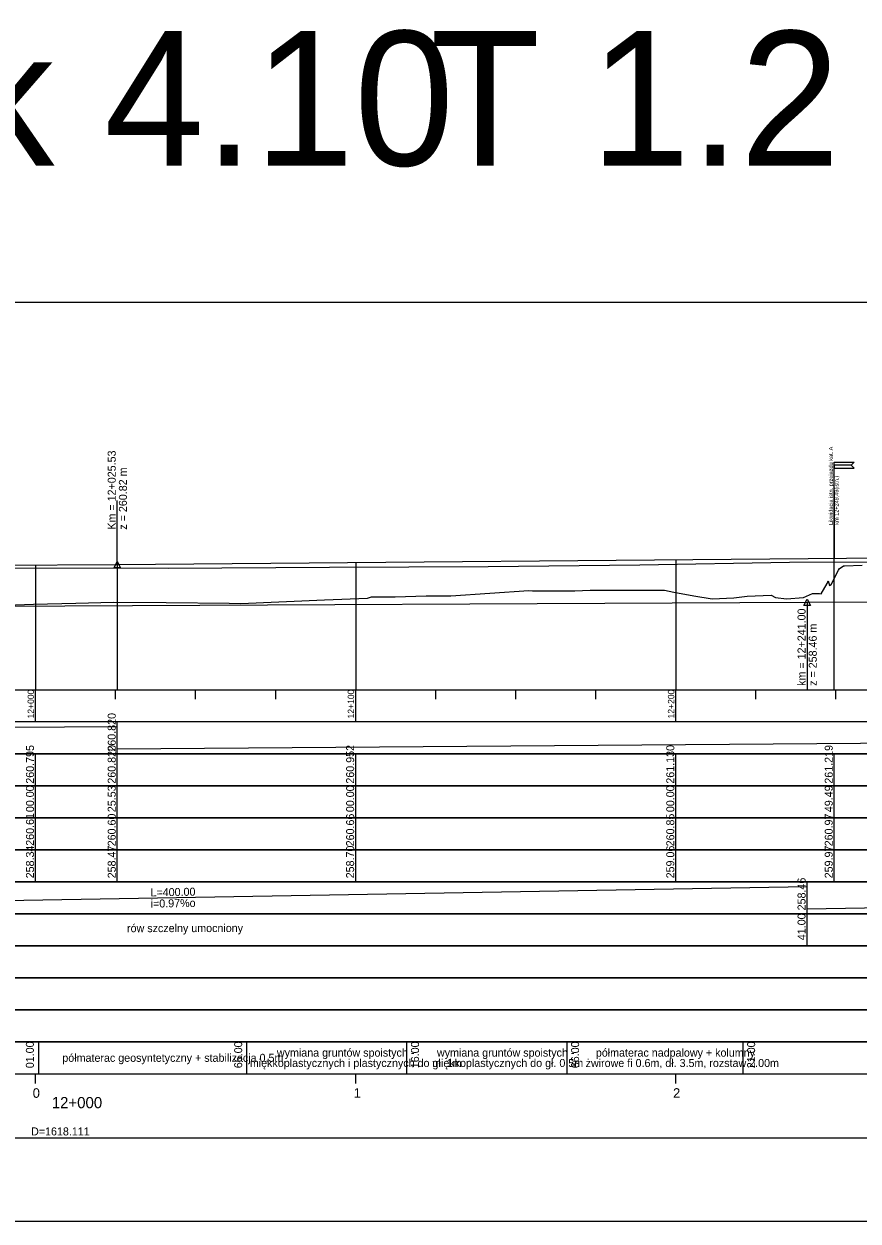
# Model space of a CAD drawing. Extents: x 6445630 to 6518227, y 5499240 to 5511716.
# Drawn here: x 6456627.6 to 6456888.1, y 5506751.3 to 5507125.3 of the extents above; entities that cross this region are included whole.
import ezdxf

# ---------------------------------------------------------------- set-up
doc = ezdxf.new("R2010")
doc.units = 0
for name, color, linetype in [('TOR_PROF-obiekty+opisy', 7, 'Continuous'), ('TOR_PROF-opisy pomocnicze', 7, 'Continuous'), ('TOR_PROF-rowy otwarte', 7, 'Continuous'), ('TOR_PROF-tabelka-geometria T1', 7, 'Continuous'), ('TOR_PROF-tabelka-kilometracja', 7, 'Continuous'), ('TOR_PROF-tabelka-odleglosci T1', 7, 'Continuous'), ('TOR_PROF-tabelka-pochylenia proj T1', 7, 'Continuous'), ('TOR_PROF-tabelka-rodzaj rowu T1', 7, 'Continuous'), ('TOR_PROF-tabelka-rowyT1', 7, 'Continuous'), ('TOR_PROF-tabelka-rurociagi T1', 7, 'Continuous'), ('TOR_PROF-tabelka-rzedne istn T1', 7, 'Continuous'), ('TOR_PROF-tabelka-rzedne proj T1', 7, 'Continuous'), ('TOR_PROF-tabelka-teren istniejacy T1', 7, 'Continuous'), ('TOR_PROF-tabelka-warstwa ochronna T1', 7, 'Continuous'), ('TOR_PROF-tor istniejacy T2', 7, 'Continuous'), ('TOR_PROF-tor projektowany', 7, 'Continuous'), ('TOR_PROF-uklad odniesienia', 7, 'Continuous'), ('TOR_PROF-warstwa ochronna', 7, 'Continuous'), ('TOR_RAMKI-dodatkowe3', 7, 'Continuous'), ('TOR_RAMKI-MASKA WYCIECIA', 7, 'Continuous')]:
    doc.layers.add(name, color=color, linetype=linetype)

msp = doc.modelspace()

# ---------------------------------------------------------------- linework, layer by layer
at = {"layer": 'TOR_PROF-obiekty+opisy'}
for p, q in [((6456880.61, 5506917.3), (6456880.61, 5506988.38)), ((6456880.61, 5506979.38), (6456880.61, 5506958.15))]:
    msp.add_line(p, q, dxfattribs=at)
for points in [[(6456886.86, 5506988.38), (6456885.93, 5506987.44), (6456880.61, 5506987.44), (6456880.61, 5506988.38), (6456886.86, 5506988.38)], [(6456886.86, 5506986.51), (6456885.93, 5506987.44), (6456880.61, 5506987.44), (6456880.61, 5506986.51), (6456886.86, 5506986.51)]]:
    msp.add_lwpolyline(points, dxfattribs=at)
at = {"layer": 'TOR_PROF-opisy pomocnicze'}
for p, q in [((6456656.74, 5506956.4), (6456656.74, 5506976.4)), ((6456656.74, 5506956.4), (6456656.74, 5506976.4)), ((6456872.21, 5506944.6), (6456872.21, 5506917.6))]:
    msp.add_line(p, q, dxfattribs=at)
for points in [[(6456656.74, 5506957.4), (6456657.74, 5506955.4), (6456655.74, 5506955.4)], [(6456656.74, 5506957.4), (6456657.74, 5506955.4), (6456655.74, 5506955.4)], [(6456872.21, 5506945.6), (6456873.21, 5506943.6), (6456871.21, 5506943.6)]]:
    msp.add_lwpolyline(points, close=True, dxfattribs=at)
at = {"layer": 'TOR_PROF-rowy otwarte'}
for p, q in [((6456872.21, 5506944.6), (6457272.21, 5506946.55)), ((6456472.21, 5506942.65), (6456872.21, 5506944.6))]:
    msp.add_line(p, q, dxfattribs=at)
msp.add_lwpolyline([(6456872.21, 5506944.6), (6456872.21, 5506922.3), (6456872.21, 5506917.3), (6456872.21, 5506917.3)], dxfattribs=at)
at = {"layer": 'TOR_PROF-tabelka-geometria T1'}
for points in [[(6452331.21, 5506777.3), (6459531.21, 5506777.3)], [(6452735.25, 5506777.3), (6458247.17, 5506777.3), (6458247.17, 5506779.97), (6458376.27, 5506779.97), (6458376.27, 5506777.3), (6458396.27, 5506777.3), (6458396.27, 5506774.64), (6458525.37, 5506774.64), (6458525.37, 5506777.3), (6458723.83, 5506777.3), (6458723.83, 5506777.3), (6458758.83, 5506774.64), (6458758.83, 5506774.64), (6458827.61, 5506774.64), (6458827.61, 5506774.64), (6458862.61, 5506777.3), (6458862.61, 5506777.3), (6458862.61, 5506777.3), (6458862.61, 5506777.3), (6458897.61, 5506779.97), (6458897.61, 5506779.97), (6458966.4, 5506779.97), (6458966.4, 5506779.97), (6459001.4, 5506777.3)]]:
    msp.add_lwpolyline(points, dxfattribs=at)
at = {"layer": 'TOR_PROF-tabelka-kilometracja'}
for points in [[(6456631.21, 5506794.3), (6456631.21, 5506797.3)], [(6456631.21, 5506794.3), (6456631.21, 5506797.3)], [(6456731.21, 5506794.3), (6456731.21, 5506797.3)], [(6456831.21, 5506794.3), (6456831.21, 5506797.3)]]:
    msp.add_lwpolyline(points, dxfattribs=at)
at = {"layer": 'TOR_PROF-tabelka-odleglosci T1'}
msp.add_lwpolyline([(6452331.21, 5506877.3), (6459531.21, 5506877.3), (6459531.21, 5506887.3), (6452331.21, 5506887.3)], close=True, dxfattribs=at)
for points in [[(6456631.21, 5506877.3), (6456631.21, 5506887.3)], [(6456656.74, 5506877.3), (6456656.74, 5506887.3)], [(6456731.21, 5506877.3), (6456731.21, 5506887.3)], [(6456831.21, 5506877.3), (6456831.21, 5506887.3)], [(6456880.7, 5506877.3), (6456880.7, 5506887.3)]]:
    msp.add_lwpolyline(points, dxfattribs=at)
at = {"layer": 'TOR_PROF-tabelka-pochylenia proj T1'}
msp.add_lwpolyline([(6452331.21, 5506897.3), (6459531.21, 5506897.3), (6459531.21, 5506907.3), (6452331.21, 5506907.3)], close=True, dxfattribs=at)
for points in [[(6455551.74, 5506898.8), (6456656.74, 5506905.8)], [(6456656.74, 5506897.3), (6456656.74, 5506907.3)], [(6456656.74, 5506898.8), (6457571.74, 5506905.8)]]:
    msp.add_lwpolyline(points, dxfattribs=at)
at = {"layer": 'TOR_PROF-tabelka-rodzaj rowu T1'}
for points in [[(6452331.21, 5506837.3), (6459531.21, 5506837.3), (6459531.21, 5506847.3), (6452331.21, 5506847.3)], [(6452331.21, 5506817.3), (6459531.21, 5506817.3), (6459531.21, 5506827.3), (6452331.21, 5506827.3)]]:
    msp.add_lwpolyline(points, close=True, dxfattribs=at)
msp.add_lwpolyline([(6456872.21, 5506837.3), (6456872.21, 5506847.3)], dxfattribs=at)
at = {"layer": 'TOR_PROF-tabelka-rowyT1'}
msp.add_lwpolyline([(6452331.21, 5506847.3), (6459531.21, 5506847.3), (6459531.21, 5506857.3), (6452331.21, 5506857.3)], close=True, dxfattribs=at)
for points in [[(6456472.21, 5506848.8), (6456872.21, 5506855.8)], [(6456872.21, 5506847.3), (6456872.21, 5506857.3)], [(6456872.21, 5506848.8), (6457272.21, 5506855.8)]]:
    msp.add_lwpolyline(points, dxfattribs=at)
at = {"layer": 'TOR_PROF-tabelka-rurociagi T1'}
msp.add_lwpolyline([(6452331.21, 5506827.3), (6459531.21, 5506827.3), (6459531.21, 5506837.3), (6452331.21, 5506837.3)], close=True, dxfattribs=at)
at = {"layer": 'TOR_PROF-tabelka-rzedne istn T1'}
msp.add_lwpolyline([(6452331.21, 5506867.3), (6459531.21, 5506867.3), (6459531.21, 5506877.3), (6452331.21, 5506877.3)], close=True, dxfattribs=at)
for points in [[(6456631.21, 5506867.3), (6456631.21, 5506877.3)], [(6456656.74, 5506867.3), (6456656.74, 5506877.3)], [(6456731.21, 5506867.3), (6456731.21, 5506877.3)], [(6456831.21, 5506867.3), (6456831.21, 5506877.3)], [(6456880.7, 5506867.3), (6456880.7, 5506877.3)], [(6456631.21, 5506857.3), (6456631.21, 5506867.3)], [(6456631.21, 5506857.3), (6456631.21, 5506867.3)], [(6456631.21, 5506857.3), (6456631.21, 5506867.3)], [(6456656.74, 5506857.3), (6456656.74, 5506867.3)], [(6456656.74, 5506857.3), (6456656.74, 5506867.3)], [(6456656.74, 5506857.3), (6456656.74, 5506867.3)], [(6456731.21, 5506857.3), (6456731.21, 5506867.3)], [(6456731.21, 5506857.3), (6456731.21, 5506867.3)], [(6456731.21, 5506857.3), (6456731.21, 5506867.3)], [(6456831.21, 5506857.3), (6456831.21, 5506867.3)], [(6456831.21, 5506857.3), (6456831.21, 5506867.3)], [(6456831.21, 5506857.3), (6456831.21, 5506867.3)], [(6456880.7, 5506857.3), (6456880.7, 5506867.3)], [(6456880.7, 5506857.3), (6456880.7, 5506867.3)], [(6456880.7, 5506857.3), (6456880.7, 5506867.3)]]:
    msp.add_lwpolyline(points, dxfattribs=at)
at = {"layer": 'TOR_PROF-tabelka-rzedne proj T1'}
msp.add_lwpolyline([(6452331.21, 5506887.3), (6459531.21, 5506887.3), (6459531.21, 5506897.3), (6452331.21, 5506897.3)], close=True, dxfattribs=at)
for points in [[(6456631.21, 5506887.3), (6456631.21, 5506897.3)], [(6456656.74, 5506887.3), (6456656.74, 5506897.3)], [(6456731.21, 5506887.3), (6456731.21, 5506897.3)], [(6456831.21, 5506887.3), (6456831.21, 5506897.3)], [(6456880.7, 5506887.3), (6456880.7, 5506897.3)]]:
    msp.add_lwpolyline(points, dxfattribs=at)
at = {"layer": 'TOR_PROF-tabelka-teren istniejacy T1'}
msp.add_lwpolyline([(6452331.21, 5506857.3), (6459531.21, 5506857.3), (6459531.21, 5506867.3), (6452331.21, 5506867.3)], close=True, dxfattribs=at)
msp.add_lwpolyline([(6452331.21, 5506857.3), (6459531.21, 5506857.3), (6459531.21, 5506867.3), (6452331.21, 5506867.3)], close=True, dxfattribs=at)
msp.add_lwpolyline([(6452331.21, 5506857.3), (6459531.21, 5506857.3), (6459531.21, 5506867.3), (6452331.21, 5506867.3)], close=True, dxfattribs=at)
at = {"layer": 'TOR_PROF-tabelka-warstwa ochronna T1'}
msp.add_lwpolyline([(6452331.21, 5506807.3), (6459531.21, 5506807.3), (6459531.21, 5506817.3), (6452331.21, 5506817.3)], close=True, dxfattribs=at)
at = {"layer": 'TOR_PROF-tor istniejacy T2'}
msp.add_lwpolyline([(6456273.83, 5506953.65), (6456323.85, 5506953.85), (6456373.37, 5506953.9), (6456420.81, 5506954.3), (6456470.2, 5506954.8), (6456521.75, 5506955.4), (6456572.89, 5506955.4), (6456623.47, 5506955.35), (6456672.67, 5506955.3), (6456723.03, 5506955.55), (6456772.56, 5506955.75), (6456819.97, 5506956.35), (6456866.68, 5506957.1), (6456920.08, 5506957.2), (6456972.6, 5506957.05), (6457022.59, 5506957.2), (6457072.2, 5506957.55), (6457122.23, 5506958.05), (6457172.36, 5506958.45), (6457222.5, 5506958.9), (6457271.74, 5506959.3), (6457323.35, 5506959.65), (6457375.16, 5506960.05)], dxfattribs=at)
at = {"layer": 'TOR_PROF-tor projektowany'}
for p, q in [((6456656.74, 5506956.4), (6457571.74, 5506964.55)), ((6456656.74, 5506956.4), (6457571.74, 5506964.55)), ((6455551.74, 5506951.05), (6456656.74, 5506956.4)), ((6455640.38, 5506951.48), (6456656.74, 5506956.4))]:
    msp.add_line(p, q, dxfattribs=at)
for points in [[(6456731.21, 5506957.06), (6456731.21, 5506922.3), (6456731.21, 5506917.3), (6456731.21, 5506917.3)], [(6456731.21, 5506957.06), (6456731.21, 5506922.3), (6456731.21, 5506917.3), (6456731.21, 5506917.3)], [(6456831.21, 5506957.95), (6456831.21, 5506922.3), (6456831.21, 5506917.3), (6456831.21, 5506917.3)], [(6456831.21, 5506957.95), (6456831.21, 5506922.3), (6456831.21, 5506917.3), (6456831.21, 5506917.3)], [(6456631.21, 5506956.28), (6456631.21, 5506922.3), (6456631.21, 5506917.3), (6456631.21, 5506917.3)], [(6456631.21, 5506956.28), (6456631.21, 5506922.3), (6456631.21, 5506917.3), (6456631.21, 5506917.3)], [(6456656.74, 5506956.4), (6456656.74, 5506922.3), (6456656.74, 5506917.3), (6456656.74, 5506917.3)], [(6456656.74, 5506956.4), (6456656.74, 5506922.3), (6456656.74, 5506917.3), (6456656.74, 5506917.3)], [(6456656.74, 5506956.4), (6456656.74, 5506922.3), (6456656.74, 5506917.3), (6456656.74, 5506917.3)], [(6456656.74, 5506956.4), (6456656.74, 5506922.3), (6456656.74, 5506917.3), (6456656.74, 5506917.3)]]:
    msp.add_lwpolyline(points, dxfattribs=at)
at = {"layer": 'TOR_PROF-uklad odniesienia'}
for p, q in [((6452331.21, 5506917.3), (6459531.21, 5506917.3)), ((6456631.21, 5506907.3), (6456631.21, 5506917.3)), ((6456656.21, 5506914.3), (6456656.21, 5506917.3)), ((6456681.21, 5506914.3), (6456681.21, 5506917.3)), ((6456706.21, 5506914.3), (6456706.21, 5506917.3)), ((6456731.21, 5506907.3), (6456731.21, 5506917.3)), ((6456756.21, 5506914.3), (6456756.21, 5506917.3)), ((6456781.21, 5506914.3), (6456781.21, 5506917.3)), ((6456806.21, 5506914.3), (6456806.21, 5506917.3)), ((6456831.21, 5506907.3), (6456831.21, 5506917.3)), ((6456856.21, 5506914.3), (6456856.21, 5506917.3)), ((6456881.21, 5506914.3), (6456881.21, 5506917.3))]:
    msp.add_line(p, q, dxfattribs=at)
at = {"layer": 'TOR_PROF-warstwa ochronna'}
msp.add_lwpolyline([(6452331.21, 5506797.3), (6459531.21, 5506797.3), (6459531.21, 5506807.3), (6452331.21, 5506807.3)], close=True, dxfattribs=at)
for points in [[(6456632.21, 5506797.3), (6456632.21, 5506807.3)], [(6456697.21, 5506797.3), (6456697.21, 5506807.3)], [(6456747.21, 5506797.3), (6456747.21, 5506807.3)], [(6456797.21, 5506797.3), (6456797.21, 5506807.3)], [(6456852.21, 5506797.3), (6456852.21, 5506807.3)]]:
    msp.add_lwpolyline(points, dxfattribs=at)
at = {"layer": 'TOR_RAMKI-dodatkowe3'}
for p, q in [((6456879.69, 5506950.17), (6456881.99, 5506954.65)), ((6456881.99, 5506954.65), (6456882.27, 5506955.21)), ((6456882.27, 5506955.21), (6456883.18, 5506955.73)), ((6456883.18, 5506955.73), (6456883.54, 5506955.96)), ((6456883.54, 5506955.96), (6456883.55, 5506955.97)), ((6456883.55, 5506955.97), (6456883.88, 5506955.98)), ((6456883.88, 5506955.98), (6456889.36, 5506956.17)), ((6456876.6, 5506947.21), (6456878.43, 5506950.52)), ((6456878.43, 5506950.52), (6456878.73, 5506951.26)), ((6456878.73, 5506951.26), (6456879.14, 5506949.82)), ((6456879.14, 5506949.82), (6456879.69, 5506950.17)), ((6456695.35, 5506944.26), (6456721.5, 5506945.42)), ((6456721.5, 5506945.42), (6456734.92, 5506945.92)), ((6456734.92, 5506945.92), (6456736.11, 5506946.32)), ((6456736.11, 5506946.32), (6456736.36, 5506946.26)), ((6456736.36, 5506946.26), (6456743.54, 5506946.33)), ((6456743.54, 5506946.33), (6456753.24, 5506946.59)), ((6456753.24, 5506946.59), (6456760.94, 5506946.59)), ((6456760.94, 5506946.59), (6456785.3, 5506948.3)), ((6456785.3, 5506948.3), (6456786.38, 5506948.22)), ((6456786.38, 5506948.22), (6456786.89, 5506948.21)), ((6456786.89, 5506948.21), (6456792.12, 5506948.19)), ((6456792.12, 5506948.19), (6456799.65, 5506948.22)), ((6456799.65, 5506948.22), (6456804.43, 5506948.38)), ((6456804.43, 5506948.38), (6456804.88, 5506948.4)), ((6456804.88, 5506948.4), (6456805.23, 5506948.38)), ((6456805.23, 5506948.38), (6456823.98, 5506948.43)), ((6456823.98, 5506948.43), (6456827.63, 5506948.42)), ((6456827.63, 5506948.42), (6456830.54, 5506947.72)), ((6456830.54, 5506947.72), (6456836.85, 5506946.66)), ((6456836.85, 5506946.66), (6456842.5, 5506945.73)), ((6456842.5, 5506945.73), (6456849.28, 5506946.01)), ((6456849.28, 5506946.01), (6456853.5, 5506946.56)), ((6456853.5, 5506946.56), (6456861.02, 5506946.83)), ((6456861.02, 5506946.83), (6456862.31, 5506946.07)), ((6456862.31, 5506946.07), (6456865.74, 5506945.69)), ((6456865.74, 5506945.69), (6456871.06, 5506946.08)), ((6456871.06, 5506946.08), (6456873.84, 5506947.39)), ((6456873.84, 5506947.39), (6456875.88, 5506947.34)), ((6456875.88, 5506947.34), (6456876.11, 5506947.3)), ((6456876.11, 5506947.3), (6456876.6, 5506947.21)), ((6456610.75, 5506943.36), (6456630.53, 5506943.98)), ((6456630.53, 5506943.98), (6456643.74, 5506944.35)), ((6456643.74, 5506944.35), (6456655.59, 5506944.65)), ((6456655.59, 5506944.65), (6456672.03, 5506944.57)), ((6456672.03, 5506944.57), (6456691.72, 5506944.31)), ((6456691.72, 5506944.31), (6456695.35, 5506944.26))]:
    msp.add_line(p, q, dxfattribs=at)
at = {"layer": 'TOR_RAMKI-MASKA WYCIECIA'}
msp.add_lwpolyline([(6455538.23, 5506751.3), (6457588.23, 5506751.3), (6457588.23, 5507038.3), (6455538.23, 5507038.3)], close=True, dxfattribs=at)

# ---------------------------------------------------------------- texts
at = {"layer": 'TOR_PROF-obiekty+opisy'}
for s, p in [('Likwidacja istn. przejazdu kat. A ', (6456880.24, 5506968.75)), ('km 12+249,49(istn.)', (6456882.03, 5506968.83))]:
    msp.add_text(s, height=1.25, rotation=90, dxfattribs=at).set_placement(p)
at = {"layer": 'TOR_PROF-opisy pomocnicze'}
for s, p in [('Km = 12+025.53', (6456656.24, 5506967.3)), ('Km = 12+025.53', (6456656.24, 5506967.3)), ('z = 260.82 m', (6456659.74, 5506967.3)), ('z = 260.82 m', (6456659.74, 5506967.3)), ('km = 12+241.00', (6456871.71, 5506918.5)), ('z = 258.46 m', (6456875.21, 5506918.5))]:
    msp.add_text(s, height=2.5, rotation=90, dxfattribs=at).set_placement(p)
at = {"layer": 'TOR_PROF-tabelka-geometria T1'}
msp.add_text('D=1618.111', height=2.5, dxfattribs=at).set_placement((6456629.8, 5506778.05))
at = {"layer": 'TOR_PROF-tabelka-kilometracja'}
for s, p in [('0', (6456630.32, 5506789.8)), ('1', (6456730.56, 5506789.8)), ('2', (6456830.33, 5506789.8))]:
    msp.add_text(s, height=3, dxfattribs=at).set_placement(p)
msp.add_text('12+000', height=3.5, rotation=360, dxfattribs=at).set_placement((6456636.26, 5506786.55))
at = {"layer": 'TOR_PROF-tabelka-odleglosci T1'}
for s, p in [('00.00', (6456630.71, 5506879.04)), ('25.53', (6456656.24, 5506879.04)), ('00.00', (6456730.71, 5506879.04)), ('00.00', (6456830.71, 5506879.04)), ('49.49', (6456880.2, 5506879.04))]:
    msp.add_text(s, height=2.5, rotation=90, dxfattribs=at).set_placement(p)
at = {"layer": 'TOR_PROF-tabelka-pochylenia proj T1'}
msp.add_text('260.820', height=2.5, rotation=90, dxfattribs=at).set_placement((6456656.24, 5506897.94))
at = {"layer": 'TOR_PROF-tabelka-rodzaj rowu T1'}
msp.add_text('41.00', height=2.5, rotation=90, dxfattribs=at).set_placement((6456871.71, 5506839.05))
at = {"layer": 'TOR_PROF-tabelka-rowyT1'}
for s, rotation, p in [('258.46', 90, (6456871.71, 5506848.36)), ('i=0.97%o', 1.0026, (6456667.17, 5506849.21)), ('L=400.00', 1.0026, (6456667.13, 5506852.71)), ('rów szczelny umocniony', 0.087, (6456659.78, 5506841.54))]:
    msp.add_text(s, height=2.5, rotation=rotation, dxfattribs=at).set_placement(p)
at = {"layer": 'TOR_PROF-tabelka-rzedne istn T1'}
for s, p in [('260.61', (6456630.71, 5506868.54)), ('260.60', (6456656.24, 5506868.37)), ('260.66', (6456730.71, 5506868.36)), ('260.85', (6456830.71, 5506868.36)), ('260.97', (6456880.2, 5506868.37)), ('258.34', (6456630.71, 5506858.37)), ('258.47', (6456656.24, 5506858.37)), ('258.70', (6456730.71, 5506858.37)), ('259.06', (6456830.71, 5506858.36)), ('259.97', (6456880.2, 5506858.37))]:
    msp.add_text(s, height=2.5, rotation=90, dxfattribs=at).set_placement(p)
at = {"layer": 'TOR_PROF-tabelka-rzedne proj T1'}
for s, p in [('260.795', (6456630.71, 5506887.93)), ('260.820', (6456656.24, 5506887.94)), ('260.952', (6456730.71, 5506887.95)), ('261.130', (6456830.71, 5506887.94)), ('261.219', (6456880.2, 5506887.94))]:
    msp.add_text(s, height=2.5, rotation=90, dxfattribs=at).set_placement(p)
at = {"layer": 'TOR_PROF-uklad odniesienia'}
for s, p in [('Rysunek 4.10', (6456418.52, 5507081.05)), ('T 1.2', (6456754.52, 5507081.05))]:
    msp.add_text(s, height=42, dxfattribs=at).set_placement(p)
for s, p in [('12+000', (6456630.71, 5506908.32)), ('12+100', (6456730.71, 5506908.32)), ('12+200', (6456830.71, 5506908.32))]:
    msp.add_text(s, height=2, rotation=90, dxfattribs=at).set_placement(p)
at = {"layer": 'TOR_PROF-warstwa ochronna'}
for s, p in [('01.00', (6456630.67, 5506799.05)), ('66.00', (6456695.75, 5506799.05)), ('16.00', (6456750.97, 5506799.05)), ('66.00', (6456800.97, 5506799.05)), ('21.00', (6456855.97, 5506799.05))]:
    msp.add_text(s, height=2.5, rotation=90, dxfattribs=at).set_placement(p)
for s, p in [('półmaterac geosyntetyczny + stabilizacja 0.5m', (6456639.57, 5506801.05)), ('wymiana gruntów spoistych - ', (6456706.59, 5506802.67)), ('wymiana gruntów spoistych - ', (6456756.59, 5506802.67)), ('półmaterac nadpalowy + kolumny', (6456806.21, 5506802.67)), ('miękkoplastycznych i plastycznych do gł. 1m', (6456698.14, 5506799.43)), ('miękkoplastycznych do gł. 0.5m', (6456755.06, 5506799.43)), (' żwirowe fi 0.6m, dł. 3.5m, rozstaw 2.00m', (6456802.09, 5506799.43))]:
    msp.add_text(s, height=2.5, dxfattribs=at).set_placement(p)

doc.saveas('drawing.dxf')
